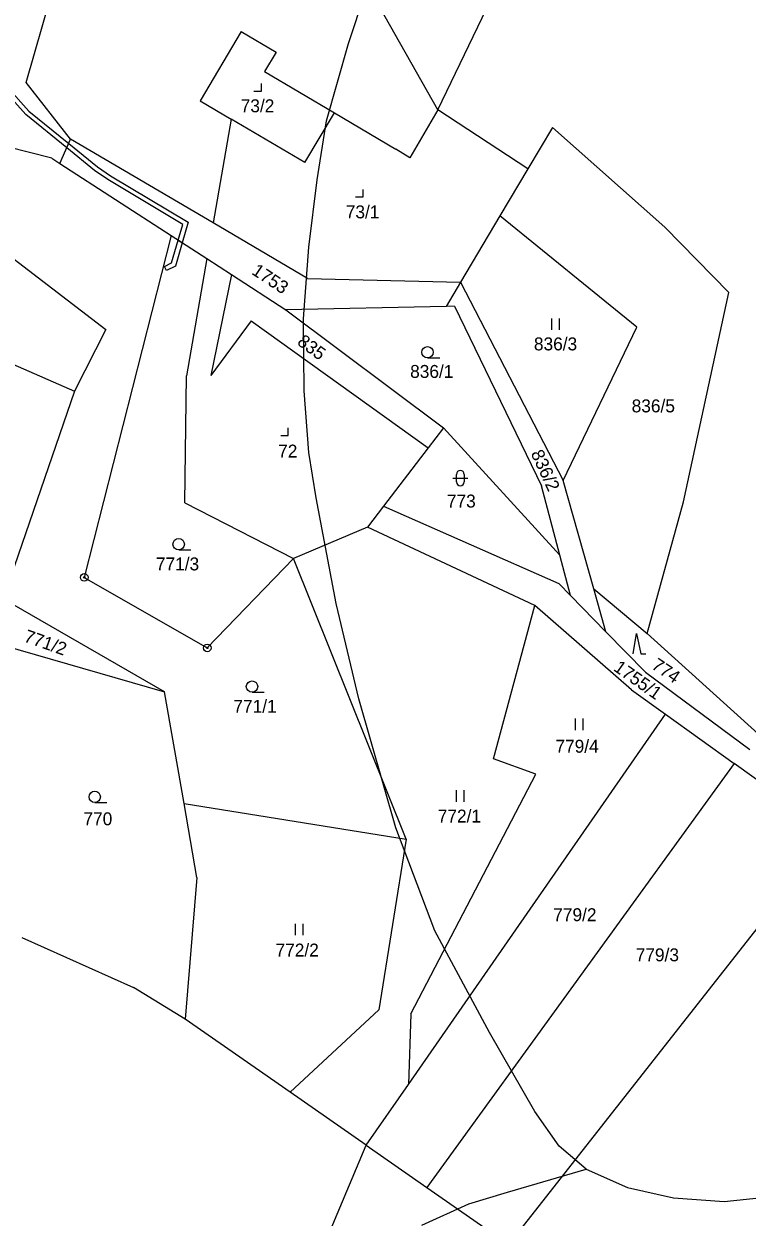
# Model space of a CAD drawing. Extents: x -546762 to -540209, y -1046851 to -1035694.
# Drawn here: x -544026.5 to -543931.4, y -1042231.6 to -1042074.7 of the extents above; entities that cross this region are included whole.
import ezdxf

# ---------------------------------------------------------------- set-up
doc = ezdxf.new("R2010")
doc.units = 0
for name, color, linetype in [('Vrstva 1', 7, 'Continuous'), ('Vrstva 18', 7, 'Continuous'), ('Vrstva 19', 7, 'Continuous'), ('Vrstva 24', 7, 'Continuous'), ('Vrstva 25', 7, 'Continuous'), ('Vrstva 30', 7, 'Continuous'), ('Vrstva 52', 7, 'Continuous'), ('Vrstva 6', 7, 'Continuous')]:
    doc.layers.add(name, color=color, linetype=linetype)

msp = doc.modelspace()

# ---------------------------------------------------------------- linework, layer by layer
at = {"layer": 'Vrstva 1'}
for p, q in [((-544021.71, -1042093.07), (-544007.1, -1042102.52)), ((-544007.1, -1042102.52), (-544018.51, -1042147.47)), ((-544007.1, -1042102.52), (-544002.4, -1042105.56)), ((-544002.35, -1042156.74), (-543990.99, -1042145)), ((-544018.51, -1042147.47), (-544002.35, -1042156.74))]:
    msp.add_line(p, q, dxfattribs=at)
for points in [[(-543972.02, -1042086.01), (-543994.48, -1042046.34)], [(-544026.13, -1042082.38), (-544018.4, -1042055.37)], [(-543972.02, -1042086.01), (-543956.9, -1042054.48)], [(-543997.88, -1042075.68), (-544003.27, -1042084.81)], [(-543997.88, -1042075.68), (-543993.3, -1042078.39)], [(-543993.3, -1042078.39), (-543994.81, -1042080.94)], [(-544020.32, -1042089.83), (-544026.13, -1042082.38)], [(-543994.81, -1042080.94), (-543985.63, -1042086.37)], [(-544003.27, -1042084.81), (-543999.22, -1042087.21)], [(-543989.52, -1042092.94), (-543985.63, -1042086.37)], [(-543985.63, -1042086.37), (-543977.54, -1042091.15)], [(-543972.02, -1042086.01), (-543975.74, -1042092.31)], [(-543960.22, -1042093.77), (-543972.02, -1042086.01)], [(-543999.22, -1042087.21), (-544001.59, -1042100.87)], [(-543989.52, -1042092.94), (-543999.22, -1042087.21)], [(-543956.98, -1042088.32), (-543960.22, -1042093.77)], [(-543942.18, -1042101.41), (-543956.98, -1042088.32)], [(-544022.79, -1042092.37), (-544034.58, -1042089.36)], [(-544021.71, -1042093.07), (-544020.32, -1042089.83)], [(-544001.59, -1042100.87), (-544020.32, -1042089.83)], [(-543975.74, -1042092.31), (-543977.54, -1042091.15)], [(-544022.79, -1042092.37), (-544021.71, -1042093.07)], [(-543960.22, -1042093.77), (-543963.88, -1042099.94)], [(-544039.23, -1042096.84), (-544015.68, -1042114.87)], [(-543989.19, -1042108.18), (-544001.59, -1042100.87)], [(-543963.88, -1042099.94), (-543969.04, -1042108.64)], [(-543945.86, -1042114.55), (-543963.88, -1042099.94)], [(-543942.18, -1042101.41), (-543933.79, -1042109.99)], [(-544002.4, -1042105.56), (-544005.07, -1042120.96)], [(-544002.4, -1042105.56), (-543999.15, -1042107.66)], [(-543999.15, -1042107.66), (-544001.88, -1042120.91)], [(-543999.15, -1042107.66), (-543992, -1042112.28)], [(-543989.19, -1042108.18), (-543969.04, -1042108.64)], [(-543969.04, -1042108.64), (-543970.94, -1042111.84)], [(-543969.04, -1042108.64), (-543955.56, -1042134.74)], [(-543939.76, -1042137.53), (-543933.79, -1042109.99)], [(-543970.94, -1042111.84), (-543992, -1042112.28)], [(-543969.84, -1042111.82), (-543970.94, -1042111.84)], [(-543969.84, -1042111.82), (-543958.41, -1042135.44)], [(-543996.56, -1042113.75), (-544001.88, -1042120.91)], [(-543996.56, -1042113.75), (-543973.32, -1042130.43)], [(-543992, -1042112.28), (-543971.31, -1042127.79)], [(-544015.68, -1042114.87), (-544019.79, -1042122.99)], [(-543955.56, -1042134.74), (-543945.86, -1042114.55)], [(-544027.89, -1042119.44), (-544019.79, -1042122.99)], [(-544005.29, -1042137.68), (-544005.07, -1042120.96)], [(-544019.79, -1042122.99), (-544029.19, -1042150.29)], [(-543971.31, -1042127.79), (-543973.32, -1042130.43)], [(-543971.31, -1042127.79), (-543956, -1042144.55)], [(-543973.32, -1042130.43), (-543979.18, -1042138.1)], [(-543956, -1042144.55), (-543958.41, -1042135.44)], [(-543951.54, -1042148.98), (-543955.56, -1042134.74)], [(-544005.29, -1042137.68), (-543990.99, -1042145)], [(-543979.18, -1042138.1), (-543981.28, -1042140.86)], [(-543979.18, -1042138.1), (-543956.13, -1042148.27)], [(-543944.53, -1042154.84), (-543939.76, -1042137.53)], [(-543981.28, -1042140.86), (-543990.99, -1042145)], [(-543959.3, -1042151.15), (-543981.28, -1042140.86)], [(-543976.19, -1042181.9), (-543990.99, -1042145)], [(-543954.59, -1042149.85), (-543956, -1042144.55)], [(-543956.13, -1042148.27), (-543954.59, -1042149.85)], [(-543954.59, -1042149.85), (-543949.95, -1042154.62)], [(-543951.54, -1042148.98), (-543944.53, -1042154.84)], [(-543949.95, -1042154.62), (-543951.54, -1042148.98)], [(-544007.95, -1042162.51), (-544029.19, -1042150.29)], [(-543964.71, -1042171.34), (-543959.3, -1042151.15)], [(-543946.57, -1042162.26), (-543959.3, -1042151.15)], [(-544031.52, -1042155.74), (-544007.95, -1042162.51)], [(-543949.95, -1042154.62), (-543944.76, -1042159.95)], [(-543944.76, -1042159.95), (-543931.03, -1042170.11)], [(-543946.57, -1042162.26), (-543942.1, -1042165.46)], [(-544005.39, -1042177.22), (-544007.95, -1042162.51)], [(-543975.89, -1042214.13), (-543942.1, -1042165.46)], [(-543942.1, -1042165.46), (-543933.08, -1042171.93)], [(-543959.16, -1042173.35), (-543964.71, -1042171.34)], [(-543975.6, -1042204.84), (-543959.16, -1042173.35)], [(-543933.08, -1042171.93), (-543973.48, -1042227.67)], [(-543920.26, -1042181.13), (-543933.08, -1042171.93)], [(-544003.7, -1042186.95), (-544005.39, -1042177.22)], [(-544005.39, -1042177.22), (-543976.19, -1042181.9)], [(-543962.69, -1042235.19), (-543920.26, -1042181.13)], [(-543976.19, -1042181.9), (-543979.8, -1042204.33)], [(-544003.7, -1042186.95), (-544005.26, -1042205.55)], [(-544026.72, -1042194.83), (-544012.05, -1042201.4)], [(-544005.26, -1042205.55), (-544012.05, -1042201.4)], [(-543979.8, -1042204.33), (-543991.47, -1042215.15)], [(-543991.47, -1042215.15), (-544005.26, -1042205.55)], [(-543975.6, -1042204.84), (-543975.89, -1042214.13)], [(-543981.44, -1042222.13), (-543975.89, -1042214.13)], [(-543981.44, -1042222.13), (-543991.47, -1042215.15)], [(-544013.52, -1042298.49), (-543981.44, -1042222.13)], [(-543981.44, -1042222.13), (-543973.48, -1042227.67)], [(-543973.48, -1042227.67), (-543962.69, -1042235.19)]]:
    msp.add_lwpolyline(points, dxfattribs=at)
at = {"layer": 'Vrstva 24'}
for centre, radius in [((-544018.51, -1042147.47), 0.5), ((-544018.51, -1042147.47), 0.1), ((-544002.35, -1042156.74), 0.5), ((-544002.35, -1042156.74), 0.1)]:
    msp.add_circle(centre, radius, dxfattribs=at)
at = {"layer": 'Vrstva 25'}
for p, q in [((-543957.05, -1042114.93), (-543957.05, -1042113.43)), ((-543956.05, -1042114.93), (-543956.05, -1042113.43)), ((-543973.39, -1042118.62), (-543971.79, -1042118.62)), ((-543969.58, -1042134.92), (-543969.58, -1042133.92)), ((-543968.58, -1042133.92), (-543968.58, -1042134.92)), ((-543970.08, -1042134.42), (-543968.08, -1042134.42)), ((-544006.1, -1042143.86), (-544004.5, -1042143.86)), ((-543996.46, -1042162.58), (-543994.86, -1042162.58)), ((-543953.95, -1042167.54), (-543953.95, -1042166.04)), ((-543952.95, -1042167.54), (-543952.95, -1042166.04)), ((-543969.58, -1042176.96), (-543969.58, -1042175.46)), ((-543968.58, -1042176.96), (-543968.58, -1042175.46)), ((-544017.14, -1042177.08), (-544015.54, -1042177.08)), ((-543990.75, -1042194.52), (-543990.75, -1042193.02)), ((-543989.75, -1042194.52), (-543989.75, -1042193.02))]:
    msp.add_line(p, q, dxfattribs=at)
for points in [[(-543996.22, -1042083.54), (-543995.22, -1042083.54), (-543995.22, -1042082.54)], [(-543982.85, -1042097.45), (-543981.85, -1042097.45), (-543981.85, -1042096.45)], [(-543992.69, -1042128.81), (-543991.69, -1042128.81), (-543991.69, -1042127.81)], [(-543946.38, -1042157.51), (-543945.91, -1042154.83), (-543945.37, -1042157.51), (-543944.7, -1042157.51)]]:
    msp.add_lwpolyline(points, dxfattribs=at)
for centre in [(-543973.39, -1042117.87), (-544006.1, -1042143.11), (-543996.46, -1042161.83), (-544017.14, -1042176.33)]:
    msp.add_circle(centre, 0.75, dxfattribs=at)
for centre, start, end in [((-543969.08, -1042133.92), 0, 180), ((-543969.08, -1042134.92), 180, 0)]:
    msp.add_arc(centre, 0.5, start, end, dxfattribs=at)
at = {"layer": 'Vrstva 30'}
for points in [[(-544015.4, -1042095.16), (-544017.15, -1042093.95), (-544020.81, -1042090.97), (-544026.2, -1042086.59), (-544029.1, -1042083.36), (-544030.71, -1042079.21), (-544030.87, -1042075.71), (-544029.97, -1042074.98), (-544029.59, -1042075.44), (-544030.25, -1042075.99), (-544030.11, -1042079.09), (-544028.58, -1042083.04), (-544025.78, -1042086.15), (-544020.56, -1042090.4), (-544016.79, -1042093.47), (-544015.08, -1042094.66), (-544004.85, -1042100.77), (-544005.64, -1042103.47)], [(-544006.16, -1042103.13), (-544005.55, -1042101.05), (-544015.4, -1042095.16)], [(-544005.64, -1042103.47), (-544006.54, -1042106.55), (-544007.69, -1042107.13), (-544007.96, -1042106.59), (-544007.04, -1042106.13), (-544006.16, -1042103.13), (-544005.64, -1042103.47)], [(-544005.64, -1042103.47), (-544006.16, -1042103.13)]]:
    msp.add_lwpolyline(points, dxfattribs=at)
at = {"layer": 'Vrstva 52'}
for points in [[(-543952.56, -1042225.28), (-543947.11, -1042227.7), (-543941.06, -1042229.03), (-543934.4, -1042229.52), (-543925.19, -1042228.55), (-543914.41, -1042225.52), (-543904.72, -1042221.4), (-543894.07, -1042216.31), (-543884.38, -1042209.77), (-543872.15, -1042201.53), (-543861.73, -1042193.29), (-543854.34, -1042186.02), (-543847.32, -1042178.38), (-543842.84, -1042172.66), (-543837.63, -1042164.3), (-543832.79, -1042154), (-543828.43, -1042141.89), (-543824.67, -1042128.44), (-543820.07, -1042106.26), (-543816.92, -1042091.36), (-543810.39, -1042053.26), (-543805.94, -1042021.67), (-543804.24, -1042005.31), (-543803.62, -1041995.7)], [(-543952.56, -1042225.28), (-543956.07, -1042222.25), (-543959.31, -1042217.7), (-543965.25, -1042207.31), (-543972.45, -1042193.95), (-543977.54, -1042180.38), (-543982.41, -1042163.42), (-543985.38, -1042150.91), (-543988.02, -1042137), (-543988.98, -1042131.06), (-543989.59, -1042122.95), (-543989.71, -1042113.49), (-543988.98, -1042104.04), (-543987.89, -1042095.2), (-543986.68, -1042087.44), (-543983.78, -1042077.26), (-543981.6, -1042070.6)], [(-543974.13, -1042232.64), (-543967.95, -1042229.85), (-543962.87, -1042228.28), (-543952.56, -1042225.28)]]:
    msp.add_lwpolyline(points, dxfattribs=at)
at = {"layer": 'Vrstva 6'}
msp.add_lwpolyline([(-543944.53, -1042154.84), (-543917.62, -1042179.17)], dxfattribs=at)

# ---------------------------------------------------------------- texts
at = {"layer": 'Vrstva 18'}
for s, rotation, p in [('1753', 326.5215, (-543996.63, -1042107.51)), ('835', 323.8323, (-543990.64, -1042116.77)), ('836/2', 294.777, (-543959.86, -1042131.16)), ('771/2', 340.4891, (-544026.56, -1042155.88)), ('1755/1', 324.7448, (-543949.06, -1042159.63)), ('774', 325.9867, (-543944.08, -1042159.37))]:
    msp.add_text(s, height=1.7, rotation=rotation, dxfattribs=at).set_placement(p)
for s, p in [('836/3', (-543959.41, -1042117.62)), ('836/1', (-543975.68, -1042121.24)), ('836/5', (-543946.56, -1042125.77)), ('773', (-543970.85, -1042138.28)), ('771/3', (-544009.1, -1042146.55)), ('771/1', (-543998.91, -1042165.27)), ('779/4', (-543956.58, -1042170.52)), ('772/1', (-543972.05, -1042179.7)), ('770', (-544018.62, -1042180.06)), ('779/2', (-543956.87, -1042192.67)), ('772/2', (-543993.37, -1042197.32)), ('779/3', (-543946.03, -1042197.95))]:
    msp.add_text(s, height=1.7, dxfattribs=at).set_placement(p)
at = {"layer": 'Vrstva 19'}
for s, p in [('73/2', (-543997.95, -1042086.31)), ('73/1', (-543984.14, -1042100.26)), ('72', (-543993.03, -1042131.71))]:
    msp.add_text(s, height=1.7, dxfattribs=at).set_placement(p)

doc.saveas('drawing.dxf')
